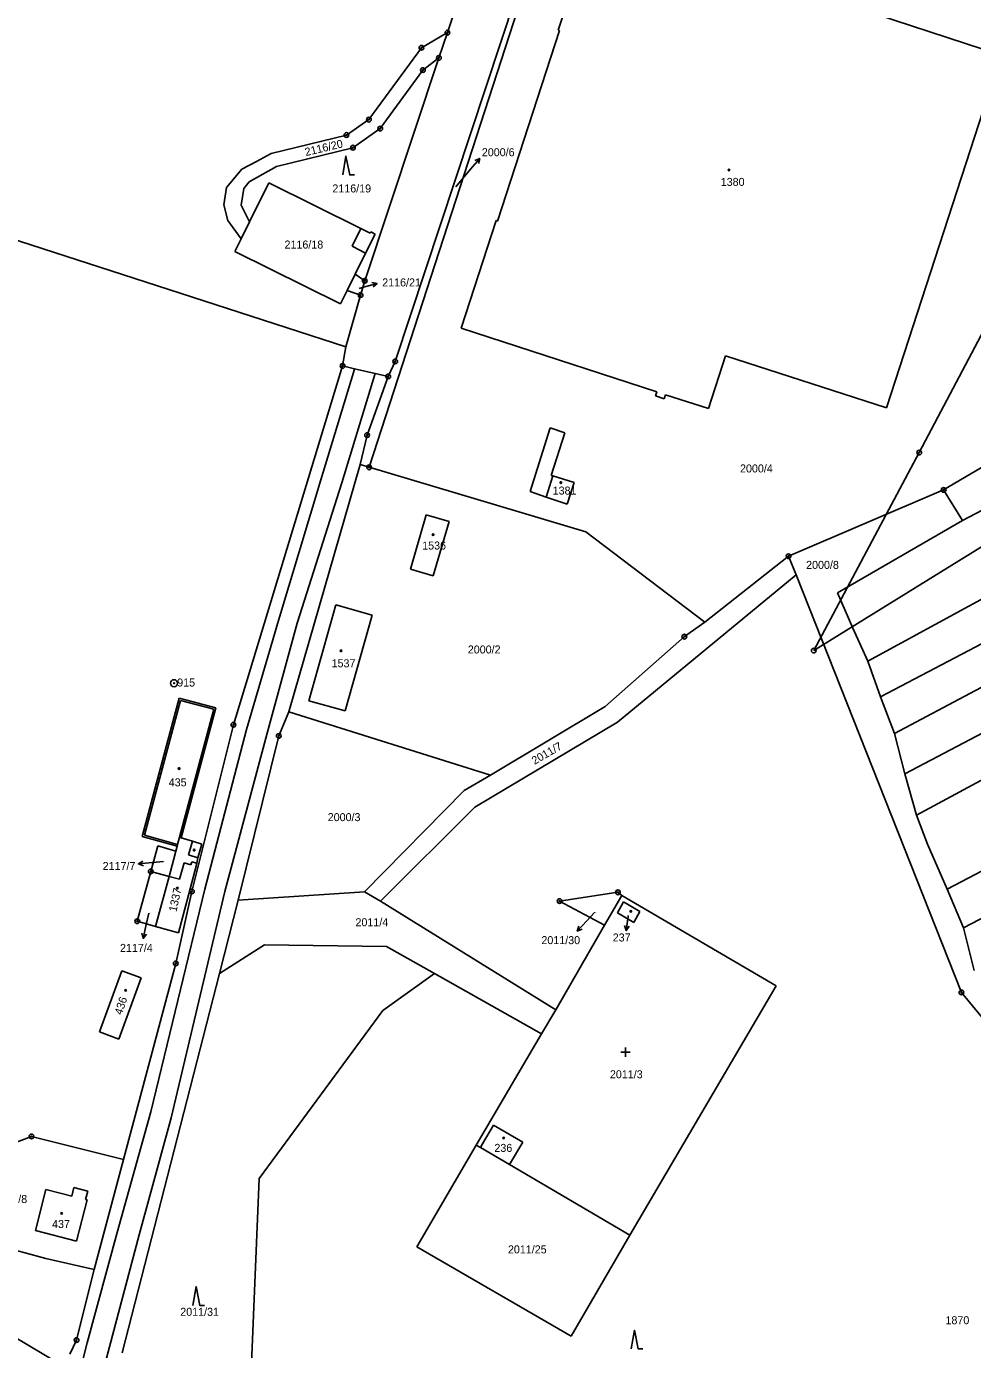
# Model space of a CAD drawing. Extents: x -763205 to -760228, y -1155311 to -1152844.
# Drawn here: x -761916.2 to -761715.4, y -1154530.2 to -1154249.1 of the extents above; entities that cross this region are included whole.
import ezdxf

# ---------------------------------------------------------------- set-up
doc = ezdxf.new("R2010")
doc.units = 0
for name, color, linetype in [('Vrstva 1', 7, 'Continuous'), ('Vrstva 12', 7, 'Continuous'), ('Vrstva 16', 7, 'Continuous'), ('Vrstva 17', 7, 'Continuous'), ('Vrstva 18', 7, 'Continuous'), ('Vrstva 19', 7, 'Continuous'), ('Vrstva 24', 7, 'Continuous'), ('Vrstva 25', 7, 'Continuous'), ('Vrstva 26', 7, 'Continuous'), ('Vrstva 4', 7, 'Continuous'), ('Vrstva 6', 7, 'Continuous')]:
    doc.layers.add(name, color=color, linetype=linetype)

msp = doc.modelspace()

# ---------------------------------------------------------------- linework, layer by layer
at = {"layer": 'Vrstva 1'}
for p, q in [((-761826.85, -1154250.43), (-761791.55, -1154144.69)), ((-761843.5, -1154342.76), (-761804.37, -1154222.23)), ((-761837.94, -1154320.28), (-761805.75, -1154222.83)), ((-761803.32, -1154249.88), (-761795.91, -1154227.09)), ((-761743.45, -1154244.04), (-761709.32, -1154255.23)), ((-761832.39, -1154253.64), (-761826.85, -1154250.43)), ((-761828.67, -1154255.78), (-761826.85, -1154250.43)), ((-761816.2, -1154290.44), (-761803.03, -1154249.97)), ((-761803.32, -1154249.88), (-761803.03, -1154249.97)), ((-761844.4, -1154303.12), (-761828.67, -1154255.78)), ((-761843.54, -1154268.91), (-761832.39, -1154253.64)), ((-761832.06, -1154258.39), (-761828.67, -1154255.78)), ((-761709.32, -1154255.23), (-761733.62, -1154330.12)), ((-761841.12, -1154270.79), (-761832.06, -1154258.39)), ((-761848.3, -1154272.17), (-761843.54, -1154268.91)), ((-761864.26, -1154276.11), (-761848.3, -1154272.17)), ((-761846.92, -1154274.86), (-761841.12, -1154270.79)), ((-761863.15, -1154278.89), (-761846.92, -1154274.86)), ((-761870.48, -1154279.4), (-761867.43, -1154277.79)), ((-761867.43, -1154277.79), (-761864.26, -1154276.11)), ((-761873.8, -1154283.34), (-761870.48, -1154279.4)), ((-761868.98, -1154282.09), (-761863.15, -1154278.89)), ((-761874.3, -1154287), (-761873.8, -1154283.34)), ((-761870.65, -1154287.09), (-761870.09, -1154283.51)), ((-761870.09, -1154283.51), (-761868.98, -1154282.09)), ((-761868.88, -1154290.59), (-761864.81, -1154282.33)), ((-761864.81, -1154282.33), (-761845.22, -1154292.02)), ((-761874.3, -1154287), (-761873.46, -1154290.31)), ((-761870.65, -1154287.09), (-761868.88, -1154290.59)), ((-761933.7, -1154289.56), (-761883.59, -1154305.79)), ((-761873.46, -1154290.31), (-761870.67, -1154294.22)), ((-761870.67, -1154294.22), (-761868.88, -1154290.59)), ((-761845.22, -1154292.02), (-761843.26, -1154292.99)), ((-761843.26, -1154292.99), (-761843.15, -1154292.77)), ((-761843.15, -1154292.77), (-761842.23, -1154293.22)), ((-761823.92, -1154313.2), (-761816.49, -1154290.34)), ((-761816.49, -1154290.34), (-761816.2, -1154290.44)), ((-761872.01, -1154296.93), (-761870.67, -1154294.22)), ((-761844.23, -1154297.25), (-761842.23, -1154293.22)), ((-761872.01, -1154296.93), (-761849.58, -1154308)), ((-761846.46, -1154301.72), (-761844.23, -1154297.25)), ((-761848.18, -1154305.19), (-761846.46, -1154301.72)), ((-761846.46, -1154301.72), (-761844.4, -1154303.12)), ((-761845.29, -1154306.17), (-761844.4, -1154303.12)), ((-761883.59, -1154305.79), (-761848.44, -1154317.18)), ((-761849.58, -1154308), (-761848.18, -1154305.19)), ((-761848.44, -1154317.18), (-761845.29, -1154306.17)), ((-761848.18, -1154305.19), (-761845.29, -1154306.17)), ((-761823.92, -1154313.2), (-761782.4, -1154326.73)), ((-761849.13, -1154321.23), (-761848.44, -1154317.18)), ((-761839.43, -1154323.46), (-761837.94, -1154320.28)), ((-761771.46, -1154330.3), (-761767.82, -1154319.08)), ((-761733.62, -1154330.12), (-761767.82, -1154319.08)), ((-761872.29, -1154397.43), (-761849.13, -1154321.23)), ((-761849.13, -1154321.23), (-761846.58, -1154321.82)), ((-761846.58, -1154321.82), (-761842.19, -1154322.83)), ((-761843.91, -1154335.92), (-761839.43, -1154323.46)), ((-761842.19, -1154322.83), (-761839.43, -1154323.46)), ((-761782.68, -1154327.61), (-761782.4, -1154326.73)), ((-761782.68, -1154327.61), (-761780.87, -1154328.2)), ((-761780.87, -1154328.2), (-761780.58, -1154327.33)), ((-761780.58, -1154327.33), (-761771.46, -1154330.3)), ((-761721.5, -1154347.57), (-761689.64, -1154328.58)), ((-761809.3, -1154347.88), (-761805.02, -1154334.4)), ((-761805.02, -1154334.4), (-761801.94, -1154335.46)), ((-761845.42, -1154342.19), (-761843.91, -1154335.92)), ((-761804.85, -1154344.48), (-761801.94, -1154335.46)), ((-761860.56, -1154394.67), (-761845.42, -1154342.19)), ((-761845.42, -1154342.19), (-761843.5, -1154342.76)), ((-761843.5, -1154342.76), (-761797.5, -1154356.46)), ((-761804.85, -1154344.48), (-761804.47, -1154344.56)), ((-761804.47, -1154344.56), (-761799.94, -1154346.02)), ((-761801.44, -1154350.61), (-761799.94, -1154346.02)), ((-761809.3, -1154347.88), (-761805.93, -1154349.1)), ((-761754.44, -1154361.65), (-761721.5, -1154347.57)), ((-761805.93, -1154349.1), (-761801.44, -1154350.61)), ((-761834.7, -1154364.43), (-761831.34, -1154352.85)), ((-761831.34, -1154352.85), (-761826.52, -1154354.27)), ((-761826.52, -1154354.27), (-761829.89, -1154365.83)), ((-761797.5, -1154356.46), (-761772.24, -1154375.67)), ((-761772.24, -1154375.67), (-761754.44, -1154361.65)), ((-761754.44, -1154361.65), (-761752.84, -1154365.63)), ((-761829.89, -1154365.83), (-761834.7, -1154364.43)), ((-761790.77, -1154396.87), (-761752.84, -1154365.63)), ((-761752.84, -1154365.63), (-761717.74, -1154454.29)), ((-761856.28, -1154392.33), (-761850.52, -1154372)), ((-761850.52, -1154372), (-761842.81, -1154374.19)), ((-761842.81, -1154374.19), (-761848.56, -1154394.47)), ((-761776.56, -1154378.73), (-761772.24, -1154375.67)), ((-761793.37, -1154393.59), (-761776.56, -1154378.73)), ((-761891.66, -1154421.17), (-761883.81, -1154391.79)), ((-761883.81, -1154391.79), (-761876, -1154393.83)), ((-761883.36, -1154421.46), (-761876, -1154393.83)), ((-761848.56, -1154394.47), (-761856.28, -1154392.33)), ((-761817.7, -1154408.13), (-761793.37, -1154393.59)), ((-761862.67, -1154399.83), (-761860.56, -1154394.67)), ((-761860.56, -1154394.67), (-761817.7, -1154408.13)), ((-761881.1, -1154432.85), (-761872.29, -1154397.43)), ((-761821.02, -1154414.98), (-761790.77, -1154396.87)), ((-761871.28, -1154434.72), (-761862.67, -1154399.83)), ((-761823.31, -1154411.4), (-761817.7, -1154408.13)), ((-761844.47, -1154432.93), (-761823.31, -1154411.4)), ((-761841.09, -1154434.91), (-761821.02, -1154414.98)), ((-761891.66, -1154421.17), (-761884.25, -1154423.26)), ((-761884.15, -1154422.87), (-761883.74, -1154421.34)), ((-761883.74, -1154421.34), (-761883.36, -1154421.46)), ((-761883.36, -1154421.46), (-761880.98, -1154422.19)), ((-761889.85, -1154428.61), (-761888.31, -1154423.18)), ((-761888.31, -1154423.18), (-761884.53, -1154424.28)), ((-761885.04, -1154426.19), (-761884.53, -1154424.28)), ((-761884.53, -1154424.28), (-761884.25, -1154423.26)), ((-761884.25, -1154423.26), (-761884.15, -1154422.87)), ((-761880.98, -1154422.19), (-761879.02, -1154422.79)), ((-761879.87, -1154425.73), (-761879.02, -1154422.79)), ((-761885.97, -1154429.66), (-761885.04, -1154426.19)), ((-761883.99, -1154441.66), (-761880.18, -1154427.45)), ((-761880.18, -1154427.45), (-761880.04, -1154426.88)), ((-761880.04, -1154426.88), (-761879.87, -1154425.73)), ((-761892.7, -1154439.18), (-761889.85, -1154428.61)), ((-761889.85, -1154428.61), (-761885.97, -1154429.66)), ((-761888.85, -1154440.28), (-761885.97, -1154429.66)), ((-761884.54, -1154448.15), (-761881.1, -1154432.85)), ((-761871.28, -1154434.72), (-761844.47, -1154432.93)), ((-761844.47, -1154432.93), (-761841.09, -1154434.91)), ((-761803.03, -1154434.9), (-761790.66, -1154433.04)), ((-761790.66, -1154433.04), (-761789.8, -1154433.71)), ((-761875.26, -1154450.32), (-761871.28, -1154434.72)), ((-761841.09, -1154434.91), (-761823.39, -1154445.87)), ((-761803.03, -1154434.9), (-761793.48, -1154440.04)), ((-761793.48, -1154440.04), (-761789.8, -1154433.71)), ((-761790.78, -1154437.41), (-761789.5, -1154435.04)), ((-761789.8, -1154433.71), (-761757.07, -1154452.88)), ((-761789.5, -1154435.04), (-761785.99, -1154437.1)), ((-761790.78, -1154437.41), (-761787.3, -1154439.47)), ((-761787.3, -1154439.47), (-761785.99, -1154437.1)), ((-761892.7, -1154439.18), (-761888.85, -1154440.28)), ((-761888.85, -1154440.28), (-761883.99, -1154441.66)), ((-761803.84, -1154457.98), (-761793.48, -1154440.04)), ((-761875.26, -1154450.32), (-761865.69, -1154444.2)), ((-761865.69, -1154444.2), (-761839.79, -1154444.53)), ((-761839.79, -1154444.53), (-761829.59, -1154450.3)), ((-761823.39, -1154445.87), (-761803.84, -1154457.98)), ((-761900.75, -1154462.69), (-761895.99, -1154449.71)), ((-761895.99, -1154449.71), (-761891.88, -1154451.22)), ((-761895.64, -1154489.77), (-761884.54, -1154448.15)), ((-761896.63, -1154464.2), (-761891.88, -1154451.22)), ((-761895.94, -1154530.83), (-761875.26, -1154450.32)), ((-761829.59, -1154450.3), (-761806.9, -1154463.13)), ((-761788.15, -1154505.86), (-761757.07, -1154452.88)), ((-761717.74, -1154454.29), (-761692.49, -1154485.08)), ((-761806.9, -1154463.13), (-761803.84, -1154457.98)), ((-761900.75, -1154462.69), (-761896.63, -1154464.2)), ((-761820.73, -1154486.77), (-761806.9, -1154463.13)), ((-761819.41, -1154486.5), (-761817.07, -1154482.49)), ((-761817.07, -1154482.49), (-761810.88, -1154486.12)), ((-761915.17, -1154484.91), (-761924.54, -1154488.42)), ((-761895.64, -1154489.77), (-761915.17, -1154484.91)), ((-761819.86, -1154487.28), (-761819.41, -1154486.5)), ((-761813.7, -1154490.89), (-761810.88, -1154486.12)), ((-761833.32, -1154508.37), (-761820.73, -1154486.77)), ((-761820.73, -1154486.77), (-761819.86, -1154487.28)), ((-761819.86, -1154487.28), (-761813.7, -1154490.89)), ((-761901.88, -1154513.19), (-761895.64, -1154489.77)), ((-761813.7, -1154490.89), (-761788.15, -1154505.86)), ((-761914.34, -1154504.9), (-761912.13, -1154496.19)), ((-761912.13, -1154496.19), (-761906.62, -1154497.56)), ((-761906.62, -1154497.56), (-761906.17, -1154495.76)), ((-761906.17, -1154495.76), (-761903.24, -1154496.51)), ((-761903.68, -1154498.29), (-761903.24, -1154496.51)), ((-761905.58, -1154507.16), (-761903.34, -1154498.38)), ((-761903.68, -1154498.29), (-761903.34, -1154498.38)), ((-761932.22, -1154505.34), (-761912.14, -1154510.85)), ((-761914.34, -1154504.9), (-761905.58, -1154507.16)), ((-761800.62, -1154527.32), (-761788.15, -1154505.86)), ((-761833.32, -1154508.37), (-761800.62, -1154527.32)), ((-761912.14, -1154510.85), (-761901.88, -1154513.19)), ((-761905.31, -1154526.98), (-761901.88, -1154513.19)), ((-761928.47, -1154521.77), (-761909.21, -1154533.17)), ((-761907.03, -1154531.13), (-761905.6, -1154528.16)), ((-761905.6, -1154528.16), (-761905.31, -1154526.98))]:
    msp.add_line(p, q, dxfattribs=at)
at = {"layer": 'Vrstva 12'}
for p, q in [((-761726.7, -1154339.63), (-761698.16, -1154285.48)), ((-761726.7, -1154339.63), (-761749.07, -1154381.68)), ((-761749.07, -1154381.68), (-761684.23, -1154341.49))]:
    msp.add_line(p, q, dxfattribs=at)
at = {"layer": 'Vrstva 16'}
for p, q in [((-761820.01, -1154277.152), (-761821.95, -1154279.44)), ((-761825.1, -1154283.16), (-761821.95, -1154279.44)), ((-761841.79, -1154303.695), (-761844.68, -1154304.5)), ((-761845.59, -1154304.75), (-761844.68, -1154304.5)), ((-761892.464, -1154427.019), (-761889.48, -1154426.71)), ((-761887.11, -1154426.46), (-761889.48, -1154426.71)), ((-761890.27, -1154437.47), (-761890.8, -1154439.9)), ((-761795.64, -1154437.33), (-761797.25, -1154439.07)), ((-761788.887, -1154441.167), (-761788.52, -1154438.19)), ((-761788.49, -1154437.93), (-761788.52, -1154438.19)), ((-761891.436, -1154442.832), (-761890.8, -1154439.9)), ((-761799.29, -1154441.27), (-761797.25, -1154439.07))]:
    msp.add_line(p, q, dxfattribs=at)
for points in [[(-761821.038, -1154277.591), (-761820.01, -1154277.152), (-761820.275, -1154278.238)], [(-761842.887, -1154303.482), (-761841.79, -1154303.695), (-761842.619, -1154304.445)], [(-761891.418, -1154427.413), (-761892.464, -1154427.019), (-761891.521, -1154426.419)], [(-761890.735, -1154441.961), (-761891.436, -1154442.832), (-761891.713, -1154441.749)], [(-761798.243, -1154440.877), (-761799.29, -1154441.27), (-761798.976, -1154440.197)], [(-761788.268, -1154440.236), (-761788.887, -1154441.167), (-761789.261, -1154440.114)]]:
    msp.add_lwpolyline(points, dxfattribs=at)
at = {"layer": 'Vrstva 24'}
for centre, radius in [((-761826.85, -1154250.43), 0.5), ((-761826.85, -1154250.43), 0.1), ((-761832.39, -1154253.64), 0.5), ((-761832.39, -1154253.64), 0.1), ((-761828.67, -1154255.78), 0.5), ((-761828.67, -1154255.78), 0.1), ((-761832.06, -1154258.39), 0.5), ((-761832.06, -1154258.39), 0.1), ((-761843.54, -1154268.91), 0.5), ((-761843.54, -1154268.91), 0.1), ((-761841.12, -1154270.79), 0.5), ((-761848.3, -1154272.17), 0.5), ((-761848.3, -1154272.17), 0.1), ((-761841.12, -1154270.79), 0.1), ((-761846.92, -1154274.86), 0.5), ((-761846.92, -1154274.86), 0.1), ((-761844.4, -1154303.12), 0.5), ((-761844.4, -1154303.12), 0.1), ((-761845.29, -1154306.17), 0.5), ((-761845.29, -1154306.17), 0.1), ((-761849.13, -1154321.23), 0.5), ((-761837.94, -1154320.28), 0.5), ((-761837.94, -1154320.28), 0.1), ((-761849.13, -1154321.23), 0.1), ((-761839.43, -1154323.46), 0.5), ((-761839.43, -1154323.46), 0.1), ((-761843.91, -1154335.92), 0.5), ((-761843.91, -1154335.92), 0.1), ((-761843.5, -1154342.76), 0.5), ((-761843.5, -1154342.76), 0.1), ((-761721.5, -1154347.57), 0.5), ((-761721.5, -1154347.57), 0.1), ((-761754.44, -1154361.65), 0.5), ((-761754.44, -1154361.65), 0.1), ((-761776.56, -1154378.73), 0.5), ((-761776.56, -1154378.73), 0.1), ((-761884.91, -1154388.63), 0.75), ((-761884.91, -1154388.63), 0.1), ((-761872.29, -1154397.43), 0.5), ((-761872.29, -1154397.43), 0.1), ((-761862.67, -1154399.83), 0.5), ((-761862.67, -1154399.83), 0.1), ((-761889.85, -1154428.61), 0.5), ((-761889.85, -1154428.61), 0.1), ((-761881.1, -1154432.85), 0.5), ((-761881.1, -1154432.85), 0.1), ((-761790.66, -1154433.04), 0.5), ((-761790.66, -1154433.04), 0.1), ((-761803.03, -1154434.9), 0.5), ((-761803.03, -1154434.9), 0.1), ((-761892.7, -1154439.18), 0.5), ((-761892.7, -1154439.18), 0.1), ((-761884.54, -1154448.15), 0.5), ((-761884.54, -1154448.15), 0.1), ((-761717.74, -1154454.29), 0.5), ((-761717.74, -1154454.29), 0.1), ((-761915.17, -1154484.91), 0.5), ((-761915.17, -1154484.91), 0.1), ((-761905.6, -1154528.16), 0.5), ((-761905.6, -1154528.16), 0.1)]:
    msp.add_circle(centre, radius, dxfattribs=at)
at = {"layer": 'Vrstva 25'}
for p, q in [((-761790.04, -1154467.01), (-761788.04, -1154467.01)), ((-761789.04, -1154468.01), (-761789.04, -1154466.01))]:
    msp.add_line(p, q, dxfattribs=at)
for points in [[(-761849.1, -1154280.65), (-761848.4, -1154276.65), (-761847.6, -1154280.65), (-761846.6, -1154280.65)], [(-761880.93, -1154520.8), (-761880.23, -1154516.8), (-761879.43, -1154520.8), (-761878.43, -1154520.8)], [(-761787.84, -1154530.05), (-761787.14, -1154526.05), (-761786.34, -1154530.05), (-761785.34, -1154530.05)]]:
    msp.add_lwpolyline(points, dxfattribs=at)
for centre in [(-761767.07, -1154279.62), (-761802.78, -1154345.99), (-761829.89, -1154357.05), (-761849.47, -1154381.73), (-761883.83, -1154406.75), (-761880.63, -1154424.07), (-761884.22, -1154432.15), (-761787.92, -1154437.08), (-761895.17, -1154453.86), (-761814.93, -1154485.23), (-761908.76, -1154501.23)]:
    msp.add_circle(centre, 0.175, dxfattribs=at)
at = {"layer": 'Vrstva 26'}
for centre in [(-761726.7, -1154339.63), (-761749.07, -1154381.68)]:
    msp.add_circle(centre, 0.5, dxfattribs=at)
at = {"layer": 'Vrstva 4'}
for p, q in [((-761847.07, -1154295.79), (-761845.22, -1154292.02)), ((-761847.07, -1154295.79), (-761844.23, -1154297.25)), ((-761853.77, -1154345.4), (-761846.82, -1154322.63)), ((-761849.29, -1154346.08), (-761842.26, -1154323.06)), ((-761846.82, -1154322.63), (-761846.58, -1154321.82)), ((-761842.26, -1154323.06), (-761842.19, -1154322.83)), ((-761862.76, -1154375.32), (-761853.77, -1154345.4)), ((-761858.75, -1154375.89), (-761849.29, -1154346.08)), ((-761805.93, -1154349.1), (-761804.47, -1154344.56)), ((-761869.55, -1154398.42), (-761862.76, -1154375.32)), ((-761865.11, -1154399.23), (-761858.75, -1154375.89)), ((-761891.17, -1154420.89), (-761883.53, -1154392.28)), ((-761883.53, -1154392.28), (-761876.49, -1154394.12)), ((-761883.74, -1154421.34), (-761876.49, -1154394.12)), ((-761878.39, -1154432.4), (-761869.55, -1154398.42)), ((-761874.11, -1154432.84), (-761865.11, -1154399.23)), ((-761891.17, -1154420.89), (-761884.15, -1154422.87)), ((-761881.85, -1154425.11), (-761880.98, -1154422.19)), ((-761883.72, -1154430.25), (-761882.74, -1154426.78)), ((-761882.74, -1154426.78), (-761881.32, -1154427.17)), ((-761881.85, -1154425.11), (-761879.87, -1154425.73)), ((-761881.32, -1154427.17), (-761881.16, -1154426.58)), ((-761881.16, -1154426.58), (-761880.04, -1154426.88)), ((-761885.97, -1154429.66), (-761883.72, -1154430.25)), ((-761889.82, -1154479.64), (-761878.39, -1154432.4)), ((-761885.48, -1154480.94), (-761874.11, -1154432.84)), ((-761897, -1154505.3), (-761889.82, -1154479.64)), ((-761892.33, -1154505.82), (-761885.48, -1154480.94)), ((-761903.33, -1154528.74), (-761897, -1154505.3)), ((-761898.6, -1154529.61), (-761892.33, -1154505.82)), ((-761907.72, -1154545.68), (-761903.33, -1154528.74)), ((-761909.4, -1154569.98), (-761898.6, -1154529.61))]:
    msp.add_line(p, q, dxfattribs=at)
at = {"layer": 'Vrstva 6'}
for p, q in [((-761717.52, -1154354.04), (-761647.85, -1154317.52)), ((-761721.5, -1154347.57), (-761717.52, -1154354.04)), ((-761744.06, -1154369.39), (-761717.52, -1154354.04)), ((-761734.88, -1154391.49), (-761682.47, -1154363.91)), ((-761737.57, -1154383.96), (-761708.54, -1154368.09)), ((-761744.06, -1154369.39), (-761740.8, -1154376.93)), ((-761740.8, -1154376.93), (-761737.57, -1154383.96)), ((-761731.92, -1154399.28), (-761697.27, -1154380.87)), ((-761729.78, -1154407.88), (-761678.79, -1154381.05)), ((-761737.57, -1154383.96), (-761734.88, -1154391.49)), ((-761734.88, -1154391.49), (-761731.92, -1154399.28)), ((-761727.26, -1154416.62), (-761688.94, -1154395.91)), ((-761731.92, -1154399.28), (-761729.78, -1154407.88)), ((-761717.26, -1154440.59), (-761636.18, -1154398.17)), ((-761729.78, -1154407.88), (-761727.26, -1154416.62)), ((-761720.75, -1154432.39), (-761670.91, -1154406.18)), ((-761727.26, -1154416.62), (-761724.91, -1154422.81)), ((-761724.91, -1154422.81), (-761720.75, -1154432.39)), ((-761720.75, -1154432.39), (-761717.26, -1154440.59)), ((-761717.26, -1154440.59), (-761715.05, -1154449.62)), ((-761840.54, -1154458.13), (-761829.59, -1154450.3)), ((-761866.8, -1154493.83), (-761840.54, -1154458.13)), ((-761868.81, -1154541.69), (-761866.8, -1154493.83))]:
    msp.add_line(p, q, dxfattribs=at)

# ---------------------------------------------------------------- texts
at = {"layer": 'Vrstva 16'}
for s, p in [('2000/6', (-761819.553, -1154276.68)), ('2116/21', (-761840.703, -1154304.33)), ('2117/7', (-761900.06, -1154428.3)), ('237', (-761791.767, -1154443.48)), ('2117/4', (-761896.378, -1154445.7)), ('2011/30', (-761806.908, -1154444.05)), ('1870', (-761721.116, -1154524.79))]:
    msp.add_text(s, height=1.7, dxfattribs=at).set_placement(p)
at = {"layer": 'Vrstva 17'}
msp.add_text('915', height=1.7, dxfattribs=at).set_placement((-761884.233, -1154389.32))
at = {"layer": 'Vrstva 18'}
for s, rotation, p in [('2116/20', 13.34992, (-761856.909, -1154276.655)), ('2011/7', 29.96569, (-761808.364, -1154405.971))]:
    msp.add_text(s, height=1.7, rotation=rotation, dxfattribs=at).set_placement(p)
for s, height, p in [('2116/19', 1.7, (-761851.283, -1154284.37)), ('2000/6', 0.1, (-761825.086, -1154283.16)), ('2116/18', 1.7, (-761861.443, -1154296.29)), ('2116/21', 0.1, (-761845.576, -1154304.75)), ('2000/4', 1.7, (-761764.733, -1154343.85)), ('2000/8', 1.7, (-761750.703, -1154364.34)), ('2000/2', 1.7, (-761822.533, -1154382.3)), ('2000/3', 1.7, (-761852.273, -1154417.92)), ('2117/7', 0.1, (-761887.311, -1154426.46)), ('2117/4', 0.1, (-761890.256, -1154437.47)), ('2011/4', 1.7, (-761846.383, -1154440.25)), ('2011/30', 0.1, (-761795.626, -1154437.33)), ('2011/3', 1.7, (-761792.363, -1154472.54)), ('2117/8', 1.7, (-761923.04, -1154499.04)), ('2011/25', 1.7, (-761814.013, -1154509.74)), ('2011/31', 1.7, (-761883.583, -1154523))]:
    msp.add_text(s, height=height, dxfattribs=at).set_placement(p)
at = {"layer": 'Vrstva 19'}
for s, height, p in [('1380', 1.7, (-761768.827, -1154282.98)), ('1381', 1.7, (-761804.517, -1154348.55)), ('1536', 1.7, (-761832.217, -1154360.22)), ('1537', 1.7, (-761851.447, -1154385.24)), ('435', 1.7, (-761886.033, -1154410.53)), ('237', 0.1, (-761788.476, -1154437.93)), ('236', 1.7, (-761816.883, -1154488.18)), ('437', 1.7, (-761910.803, -1154504.35))]:
    msp.add_text(s, height=height, dxfattribs=at).set_placement(p)
for s, rotation, p in [('1337', 77.63578, (-761884.396, -1154437.286)), ('436', 71.84891, (-761895.996, -1154459.194))]:
    msp.add_text(s, height=1.7, rotation=rotation, dxfattribs=at).set_placement(p)

doc.saveas('drawing.dxf')
